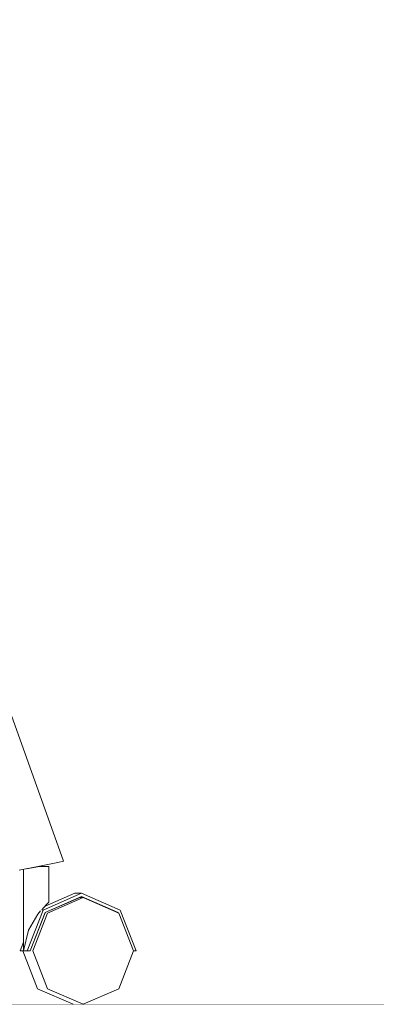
# Model space of a CAD drawing. Header units: millimetres. Extents: x -30280 to 309309, y -17460 to 4378.
# Tile 944 of 1056: x 255776 to 255937, y -13460 to -13017. Entities that reach past the tile are written whole.
import ezdxf

# ---------------------------------------------------------------- set-up
doc = ezdxf.new("R2010")
doc.units = ezdxf.units.MM
doc.header["$MEASUREMENT"] = 0
doc.linetypes.add('Wipeout_Contour', pattern=[1000, 0, -1000])
for name, color, linetype in [('10_ESTR_Fotjats', 7, 'Continuous'), ('12_FAÇ_Façana', 7, 'Continuous'), ('Nuevo_09_EI_Mobiliari general', 7, 'Continuous')]:
    doc.layers.add(name, color=color, linetype=linetype)
doc.layers.add('10_ESTR_Fotjats_Pluma_Nº__1', color=7, linetype='Continuous', lineweight=5)
doc.layers.add('Nuevo_09_EI_Mobiliari general_Pluma_Nº__1', color=7, linetype='Continuous', lineweight=5)

# ---------------------------------------------------------------- blocks, each defined once
blk = doc.blocks.new('Elem Sección_485_6', base_point=(235890.59, -13459.98))
at = {"layer": '10_ESTR_Fotjats_Pluma_Nº__1', "color": 7, "linetype": 'Continuous', "lineweight": 5}
blk.add_line((256472.02, -13459.98), (254654.2, -13459.98), dxfattribs=at)
blk = doc.blocks.new('Elem Sección_496_6', base_point=(235890.59, -13459.98))
at = {"color": 254, "linetype": 'Wipeout_Contour', "lineweight": 0, "ltscale": 20987777.46550189}
blk.add_wipeout([(255297.02, -12708.07), (255297.02, -12709.98), (255404.2, -12709.98), (255404.2, -12734.98), (255369.2, -12734.98), (255369.2, -12739.98), (255389.2, -12739.98), (255389.2, -12778.04), (255414.2, -12778.04), (255414.2, -12790.04), (255389.2, -12790.04), (255389.2, -12916.23), (255369.2, -12916.23), (255369.2, -12921.23), (255389.2, -12921.23), (255389.2, -12953.98), (255510.05, -12953.98), (255495.06, -12951.35), (255493.3, -12816.29), (255522, -12609.36), (255551.36, -12510.41), (255644.52, -12510.41), (255686.06, -12517.68), (255683.47, -12526.51), (255689.6, -12526.51), (255698.07, -12527.38), (255666.64, -12643.43), (255637.06, -12884.54), (255638.42, -12953.98), (255664.66, -12953.98), (255649.46, -12951.35), (255647.67, -12816.29), (255676.77, -12609.36), (255706.56, -12510.41), (255754.76, -12510.41), (255796.89, -12517.68), (255794.26, -12526.51), (255800.48, -12526.51), (255809.07, -12527.38), (255777.2, -12643.43), (255747.19, -12884.54), (255749.21, -12985.97), (255748.55, -12990.37), (255746.49, -12996.94), (255743.48, -13003.01), (255739.61, -13008.37), (255735, -13012.87), (255729.79, -13016.37), (255724.13, -13018.76), (255718.2, -13019.98), (255546.35, -13019.98), (255546.35, -13059.98), (255519.85, -13059.98), (255519.85, -13159.98), (255529.32, -13159.98), (255529.32, -13306.98), (255720.1, -13306.98), (255772.78, -13330.03), (255796.2, -13395.5), (255793.61, -13396.2), (255785.33, -13397.88), (255784.79, -13397.98), (255789.57, -13397.98), (255789.57, -13414.07), (255788.38, -13415.29), (255787.86, -13415.85), (255801.28, -13409.98), (255804.37, -13409.98), (255821.77, -13417.59), (255828.98, -13435.98), (255827.75, -13435.98), (255821.09, -13452.95), (255805.03, -13459.98), (256472.02, -13459.98), (256472.02, -10159.98), (255297.02, -10159.98), (255297.02, -12704.71), (255297.3, -12704.74), (255298.93, -12704.93), (255299.34, -12705), (255299.03, -12707.99), (255297.03, -12707.99)], dxfattribs=at).dxf.layer = '12_FAÇ_Façana'
at = {"color": 254, "linetype": 'Wipeout_Contour', "lineweight": 0, "ltscale": 6401520.039850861}
blk.add_wipeout([(255715.2, -13332.98), (255640.51, -13332.98), (255662.56, -13395.5), (255660.97, -13396.2), (255653.21, -13397.88), (255652.65, -13397.98), (255656.03, -13397.98), (255656.03, -13414.07), (255655.72, -13414.59), (255666.11, -13409.98), (255672.09, -13409.98), (255689.24, -13417.59), (255696.35, -13435.98), (255695.76, -13435.98), (255689.2, -13452.95), (255673.37, -13459.98), (255800.61, -13459.98), (255784.55, -13452.95), (255777.9, -13435.98), (255776.67, -13435.98), (255778.22, -13432.03), (255778.22, -13399.19), (255776.21, -13399.55), (255771.59, -13400.25), (255753.53, -13349.75)], dxfattribs=at).dxf.layer = '12_FAÇ_Façana'
at = {"color": 254, "linetype": 'Wipeout_Contour', "lineweight": 0, "ltscale": 768397.710986}
blk.add_wipeout([(255780.34, -13426.61), (255780.36, -13426.55), (255780.35, -13426.58)], dxfattribs=at).dxf.layer = '12_FAÇ_Façana'
blk = doc.blocks.new('Elem Sección_529_6', base_point=(235890.59, -13459.98))
at = {"color": 254, "linetype": 'Wipeout_Contour', "lineweight": 0, "ltscale": 8704765.874245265}
blk.add_wipeout([(255325.25, -13029.98), (255345.9, -13019.98), (255718.2, -13019.98), (255724.13, -13018.76), (255729.79, -13016.37), (255735, -13012.87), (255739.61, -13008.37), (255743.48, -13003.01), (255746.49, -12996.94), (255748.55, -12990.37), (255749.21, -12985.97), (255747.19, -12884.54), (255777.2, -12643.43), (255809.07, -12527.38), (255800.48, -12526.51), (255768.66, -12642.31), (255738.86, -12881.64), (255739.61, -12928.85), (255740.25, -12961.55), (255740.8, -12961.65), (255740.97, -12962.58), (255740.59, -12969.91), (255740.43, -12970.68), (255740.7, -12984.48), (255740.21, -12987.77), (255738.67, -12992.7), (255736.41, -12997.25), (255733.51, -13001.27), (255730.05, -13004.64), (255726.14, -13007.27), (255721.89, -13009.06), (255717.44, -13009.98), (255346.22, -13009.98), (255325.25, -13019.98)], dxfattribs=at).dxf.layer = 'Nuevo_09_EI_Mobiliari general'
at = {"color": 254, "linetype": 'Wipeout_Contour', "lineweight": 0, "ltscale": 1024510.6945744}
blk.add_wipeout([(255785.33, -13397.88), (255793.61, -13396.2), (255770.98, -13332.92), (255764.59, -13339.89)], dxfattribs=at).dxf.layer = 'Nuevo_09_EI_Mobiliari general'
at = {"color": 254, "linetype": 'Wipeout_Contour', "lineweight": 0, "ltscale": 1024593.988735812}
blk.add_wipeout([(255805.03, -13459.98), (255788.97, -13452.95), (255784.55, -13452.95), (255800.61, -13459.98)], dxfattribs=at).dxf.layer = 'Nuevo_09_EI_Mobiliari general'
at = {"color": 254, "linetype": 'Wipeout_Contour', "lineweight": 0, "ltscale": 1024529.05163067}
blk.add_wipeout([(255793.61, -13396.2), (255796.2, -13395.5), (255772.78, -13330.03), (255770.98, -13332.92)], dxfattribs=at).dxf.layer = 'Nuevo_09_EI_Mobiliari general'
at = {"layer": 'Nuevo_09_EI_Mobiliari general_Pluma_Nº__1', "color": 7, "linetype": 'Continuous', "lineweight": 5}
blk.add_line((255793.61, -13396.2), (255796.2, -13395.5), dxfattribs=at)
at = {"color": 254, "linetype": 'Wipeout_Contour', "lineweight": 0, "ltscale": 1024480.628688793}
blk.add_wipeout([(255776.21, -13399.55), (255785.33, -13397.88), (255764.59, -13339.89), (255757.36, -13346.86)], dxfattribs=at).dxf.layer = 'Nuevo_09_EI_Mobiliari general'
at = {"layer": 'Nuevo_09_EI_Mobiliari general_Pluma_Nº__1', "color": 7, "linetype": 'Continuous', "lineweight": 5}
blk.add_line((255796.2, -13395.5), (255772.78, -13330.03), dxfattribs=at)
at = {"color": 254, "linetype": 'Wipeout_Contour', "lineweight": 0, "ltscale": 1024535.086450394}
blk.add_wipeout([(255780.35, -13426.58), (255784.56, -13419.36), (255784.56, -13398.02), (255780.35, -13398.79)], dxfattribs=at).dxf.layer = 'Nuevo_09_EI_Mobiliari general'
at = {"color": 254, "linetype": 'Wipeout_Contour', "lineweight": 0, "ltscale": 1024523.352626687}
blk.add_wipeout([(255778.22, -13435.98), (255780.35, -13426.58), (255780.35, -13398.79), (255778.22, -13399.19)], dxfattribs=at).dxf.layer = 'Nuevo_09_EI_Mobiliari general'
at = {"color": 254, "linetype": 'Wipeout_Contour', "lineweight": 0, "ltscale": 2049100.021604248}
blk.add_wipeout([(255784.56, -13398.02), (255784.56, -13419.36), (255785.88, -13417.96), (255786.01, -13417.59), (255786.38, -13417.42), (255788.38, -13415.29), (255788.38, -13397.98), (255784.79, -13397.98)], dxfattribs=at).dxf.layer = 'Nuevo_09_EI_Mobiliari general'
at = {"layer": 'Nuevo_09_EI_Mobiliari general_Pluma_Nº__1', "color": 7, "linetype": 'Continuous', "lineweight": 5}
blk.add_line((255776.21, -13399.55), (255785.33, -13397.88), dxfattribs=at)
at = {"color": 254, "linetype": 'Wipeout_Contour', "lineweight": 0, "ltscale": 1024560.237001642}
blk.add_wipeout([(255788.38, -13415.29), (255789.57, -13414.07), (255789.57, -13397.98), (255788.38, -13397.98)], dxfattribs=at).dxf.layer = 'Nuevo_09_EI_Mobiliari general'
at = {"color": 254, "linetype": 'Wipeout_Contour', "lineweight": 0, "ltscale": 1024546.104451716}
blk.add_wipeout([(255788.97, -13452.95), (255782.32, -13435.98), (255777.9, -13435.98), (255784.55, -13452.95)], dxfattribs=at).dxf.layer = 'Nuevo_09_EI_Mobiliari general'
at = {"layer": 'Nuevo_09_EI_Mobiliari general_Pluma_Nº__1', "color": 7, "linetype": 'Continuous', "lineweight": 5}
for p, q in [((255785.33, -13397.88), (255793.61, -13396.2)), ((255784.79, -13397.98), (255788.38, -13397.98)), ((255788.38, -13397.98), (255789.57, -13397.98))]:
    blk.add_line(p, q, dxfattribs=at)
at = {"color": 254, "linetype": 'Wipeout_Contour', "lineweight": 0, "ltscale": 1024549.100272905}
blk.add_wipeout([(255787.84, -13419.01), (255781.18, -13435.98), (255782.32, -13435.98), (255788.97, -13419.01)], dxfattribs=at).dxf.layer = 'Nuevo_09_EI_Mobiliari general'
at = {"color": 254, "linetype": 'Wipeout_Contour', "lineweight": 0, "ltscale": 768390.381985}
blk.add_wipeout([(255778.22, -13432.03), (255776.67, -13435.98), (255778.22, -13435.98)], dxfattribs=at).dxf.layer = 'Nuevo_09_EI_Mobiliari general'
at = {"color": 254, "linetype": 'Wipeout_Contour', "lineweight": 0, "ltscale": 1280731.539170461}
blk.add_wipeout([(255787.84, -13419.01), (255788.97, -13419.01), (255805.03, -13411.98), (255803.23, -13411.98), (255787.97, -13418.65)], dxfattribs=at).dxf.layer = 'Nuevo_09_EI_Mobiliari general'
at = {"color": 254, "linetype": 'Wipeout_Contour', "lineweight": 0, "ltscale": 2049261.185077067}
blk.add_wipeout([(255827.75, -13435.98), (255821.09, -13419.01), (255805.03, -13411.98), (255788.97, -13419.01), (255782.32, -13435.98), (255788.97, -13452.95), (255805.03, -13459.98), (255821.09, -13452.95)], dxfattribs=at).dxf.layer = 'Nuevo_09_EI_Mobiliari general'
at = {"layer": 'Nuevo_09_EI_Mobiliari general_Pluma_Nº__1', "color": 7, "linetype": 'Continuous', "lineweight": 5}
for p, q in [((255800.61, -13459.98), (255784.55, -13452.95)), ((255805.03, -13459.98), (255788.97, -13452.95)), ((255821.09, -13452.95), (255805.03, -13459.98))]:
    blk.add_line(p, q, dxfattribs=at)
at = {"color": 254, "linetype": 'Wipeout_Contour', "lineweight": 0, "ltscale": 2049078.338205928}
blk.add_wipeout([(255778.22, -13435.98), (255779.76, -13435.98), (255786.97, -13417.59), (255786.01, -13417.59), (255785.88, -13417.96), (255784.56, -13419.36), (255780.36, -13426.55), (255780.34, -13426.61)], dxfattribs=at).dxf.layer = 'Nuevo_09_EI_Mobiliari general'
at = {"color": 254, "linetype": 'Wipeout_Contour', "lineweight": 0, "ltscale": 768516.630728}
blk.add_wipeout([(255820.29, -13418.65), (255820.87, -13418.9), (255820.77, -13418.65)], dxfattribs=at).dxf.layer = 'Nuevo_09_EI_Mobiliari general'
at = {"color": 254, "linetype": 'Wipeout_Contour', "lineweight": 0, "ltscale": 1536863.020265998}
blk.add_wipeout([(255786.38, -13417.42), (255786.01, -13417.59), (255786.97, -13417.59), (255804.37, -13409.98), (255801.28, -13409.98), (255787.86, -13415.85)], dxfattribs=at).dxf.layer = 'Nuevo_09_EI_Mobiliari general'
at = {"color": 254, "linetype": 'Wipeout_Contour', "lineweight": 0, "ltscale": 1280811.44052155}
blk.add_wipeout([(255804.37, -13411.48), (255803.23, -13411.98), (255805.03, -13411.98), (255820.29, -13418.65), (255820.77, -13418.65)], dxfattribs=at).dxf.layer = 'Nuevo_09_EI_Mobiliari general'
at = {"color": 254, "linetype": 'Wipeout_Contour', "lineweight": 0, "ltscale": 3073908.337767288}
blk.add_wipeout([(255779.76, -13435.98), (255781.18, -13435.98), (255787.97, -13418.65), (255804.37, -13411.48), (255820.77, -13418.65), (255820.87, -13418.9), (255821.09, -13419.01), (255827.75, -13435.98), (255828.98, -13435.98), (255821.77, -13417.59), (255804.37, -13409.98), (255786.97, -13417.59)], dxfattribs=at).dxf.layer = 'Nuevo_09_EI_Mobiliari general'
at = {"layer": 'Nuevo_09_EI_Mobiliari general_Pluma_Nº__1', "color": 7, "linetype": 'Continuous', "lineweight": 5}
for p, q in [((255778.22, -13435.98), (255778.22, -13399.19)), ((255789.57, -13414.07), (255789.57, -13397.98)), ((255786.97, -13417.59), (255804.37, -13409.98)), ((255787.86, -13415.85), (255801.28, -13409.98)), ((255804.37, -13411.48), (255787.97, -13418.65)), ((255788.97, -13419.01), (255805.03, -13411.98)), ((255804.37, -13409.98), (255801.28, -13409.98)), ((255805.03, -13411.98), (255803.23, -13411.98)), ((255804.37, -13409.98), (255821.77, -13417.59)), ((255820.77, -13418.65), (255804.37, -13411.48)), ((255805.03, -13411.98), (255821.09, -13419.01)), ((255779.76, -13435.98), (255786.97, -13417.59)), ((255784.56, -13419.36), (255785.88, -13417.96)), ((255786.38, -13417.42), (255788.38, -13415.29)), ((255788.38, -13415.29), (255789.57, -13414.07)), ((255821.77, -13417.59), (255828.98, -13435.98)), ((255780.35, -13426.58), (255784.56, -13419.36)), ((255787.97, -13418.65), (255781.18, -13435.98)), ((255782.32, -13435.98), (255788.97, -13419.01)), ((255820.87, -13418.9), (255820.77, -13418.65)), ((255821.09, -13419.01), (255827.75, -13435.98)), ((255778.22, -13435.98), (255780.35, -13426.58)), ((255780.34, -13426.61), (255780.36, -13426.55)), ((255776.67, -13435.98), (255778.22, -13432.03)), ((255779.76, -13435.98), (255776.67, -13435.98)), ((255784.55, -13452.95), (255777.9, -13435.98)), ((255781.18, -13435.98), (255779.76, -13435.98)), ((255788.97, -13452.95), (255782.32, -13435.98)), ((255827.75, -13435.98), (255821.09, -13452.95)), ((255828.98, -13435.98), (255827.75, -13435.98))]:
    blk.add_line(p, q, dxfattribs=at)

msp = doc.modelspace()

# ---------------------------------------------------------------- block references
at = {"layer": '10_ESTR_Fotjats', "lineweight": 0}
msp.add_blockref('Elem Sección_485_6', (235890.59, -13459.98), dxfattribs=at)

# ---------------------------------------------------------------- next in the draw order: block references
at = {"layer": '12_FAÇ_Façana', "lineweight": 0}
msp.add_blockref('Elem Sección_496_6', (235890.59, -13459.98), dxfattribs=at)

# ---------------------------------------------------------------- next in the draw order: block references
at = {"layer": 'Nuevo_09_EI_Mobiliari general', "lineweight": 0}
msp.add_blockref('Elem Sección_529_6', (235890.59, -13459.98), dxfattribs=at)

doc.saveas('drawing.dxf')
